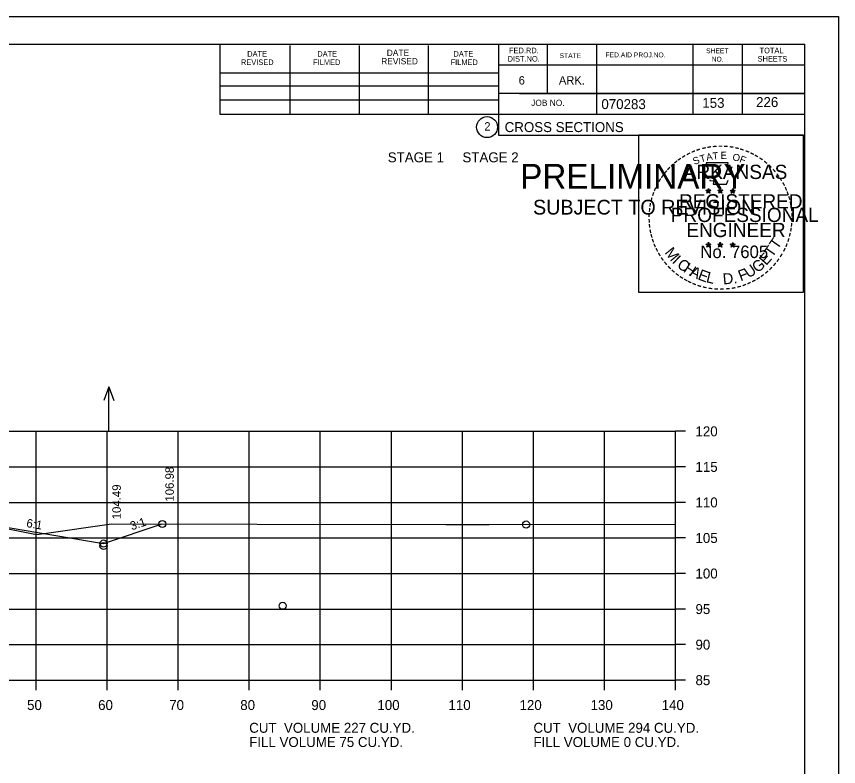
# Model space of a CAD drawing. Extents: x 1175611 to 1176402, y -433344 to -416213.
# Drawn here: x 1175828.2 to 1175943.9, y -431955.7 to -431850.2 of the extents above; entities that cross this region are included whole.
import ezdxf

# ---------------------------------------------------------------- set-up
doc = ezdxf.new("R2010")
doc.units = 0
for name, color, linetype in [('Default', 7, 'Continuous'), ('R_Axis', 7, 'Continuous'), ('R_Axis Annot', 7, 'Continuous'), ('R_Border', 7, 'Continuous'), ('R_Border Notes', 7, 'Continuous'), ('R_Border PE', 7, 'Continuous'), ('R_Border Prem', 7, 'Continuous'), ('R_Exist Surface', 7, 'Continuous'), ('R_Fin Surface', 7, 'Continuous'), ('R_Grid', 7, 'Continuous'), ('R_No Plot', 7, 'Continuous'), ('R_Water Annot', 7, 'Continuous'), ('R_Xsect Elev', 7, 'Continuous'), ('R_Xsect Slope', 7, 'Continuous')]:
    doc.layers.add(name, color=color, linetype=linetype)

msp = doc.modelspace()

# ---------------------------------------------------------------- linework, layer by layer
at = {"layer": 'R_Axis'}
for p, q in [((1175920.97, -431943.52), (1175920.97, -431908.52)), ((1175922.37, -431908.52), (1175920.97, -431908.52)), ((1175922.37, -431913.52), (1175920.97, -431913.52)), ((1175922.37, -431918.52), (1175920.97, -431918.52)), ((1175922.37, -431923.52), (1175920.97, -431923.52)), ((1175922.37, -431928.52), (1175920.97, -431928.52)), ((1175922.37, -431933.52), (1175920.97, -431933.52)), ((1175922.37, -431938.52), (1175920.97, -431938.52)), ((1175640.97, -431943.52), (1175920.97, -431943.52)), ((1175830.97, -431944.92), (1175830.97, -431943.52)), ((1175840.97, -431944.92), (1175840.97, -431943.52)), ((1175850.97, -431944.92), (1175850.97, -431943.52)), ((1175860.97, -431944.92), (1175860.97, -431943.52)), ((1175870.97, -431944.92), (1175870.97, -431943.52)), ((1175880.97, -431944.92), (1175880.97, -431943.52)), ((1175890.97, -431944.92), (1175890.97, -431943.52)), ((1175900.97, -431944.92), (1175900.97, -431943.52)), ((1175910.97, -431944.92), (1175910.97, -431943.52)), ((1175920.97, -431944.92), (1175920.97, -431943.52)), ((1175922.37, -431943.52), (1175920.97, -431943.52))]:
    msp.add_line(p, q, dxfattribs=at)
at = {"layer": 'R_Border'}
for p, q in [((1175622.97, -431854.06), (1175939.15, -431854.06)), ((1175856.89, -431863.94), (1175856.89, -431854.06)), ((1175896.05, -431854.06), (1175896.05, -431866.86)), ((1175902.89, -431854.06), (1175902.89, -431861)), ((1175909.83, -431854.06), (1175909.83, -431863.94)), ((1175923.41, -431854.06), (1175923.41, -431863.94)), ((1175930.35, -431854.06), (1175930.35, -431863.94)), ((1175939.15, -432059.52), (1175939.15, -431854.06)), ((1175866.75, -431863.94), (1175866.75, -431854.26)), ((1175876.51, -431863.94), (1175876.51, -431854.26)), ((1175886.19, -431863.94), (1175886.19, -431854.26)), ((1175939.15, -431857), (1175896.05, -431857)), ((1175939.15, -431856.98), (1175939.15, -431856.98)), ((1175856.89, -431858.08), (1175896.05, -431858.08)), ((1175856.89, -431859.94), (1175896.05, -431859.94)), ((1175939.15, -431861), (1175896.05, -431861)), ((1175899.01, -431861), (1175939.15, -431861)), ((1175856.89, -431863.94), (1175856.89, -431861.88)), ((1175856.89, -431861.88), (1175896.05, -431861.88)), ((1175939.15, -431863.94), (1175856.89, -431863.94)), ((1175896.05, -431866.86), (1175939.15, -431866.86))]:
    msp.add_line(p, q, dxfattribs=at)
msp.add_circle((1175894.44, -431865.73), 1.47, dxfattribs=at)
at = {"layer": 'R_Border PE'}
for p, q in [((1175925.23, -431874.62), (1175925.58, -431874.73)), ((1175925.23, -431874.62), (1175925.49, -431874.66)), ((1175925.23, -431874.62), (1175925.47, -431874.74)), ((1175925.37, -431875.02), (1175925.58, -431874.73)), ((1175925.37, -431875.02), (1175925.49, -431874.78)), ((1175925.37, -431875.02), (1175925.58, -431874.81)), ((1175925.58, -431874.36), (1175925.54, -431874.61)), ((1175925.58, -431874.73), (1175925.58, -431874.36)), ((1175925.58, -431874.36), (1175925.63, -431874.61)), ((1175925.93, -431874.62), (1175925.58, -431874.73)), ((1175925.8, -431875.02), (1175925.58, -431874.73)), ((1175925.8, -431875.02), (1175925.58, -431874.81)), ((1175925.93, -431874.62), (1175925.64, -431874.66)), ((1175925.8, -431875.02), (1175925.66, -431874.73)), ((1175925.93, -431874.62), (1175925.73, -431874.72)), ((1175926.9, -431874.62), (1175927.25, -431874.73)), ((1175926.9, -431874.62), (1175927.16, -431874.66)), ((1175926.9, -431874.62), (1175927.14, -431874.74)), ((1175927.04, -431875.02), (1175927.25, -431874.73)), ((1175927.04, -431875.02), (1175927.16, -431874.78)), ((1175927.04, -431875.02), (1175927.25, -431874.81)), ((1175927.25, -431874.36), (1175927.21, -431874.61)), ((1175927.25, -431874.73), (1175927.25, -431874.36)), ((1175927.25, -431874.36), (1175927.3, -431874.61)), ((1175927.6, -431874.62), (1175927.25, -431874.73)), ((1175927.47, -431875.02), (1175927.25, -431874.73)), ((1175927.47, -431875.02), (1175927.25, -431874.81)), ((1175927.6, -431874.62), (1175927.31, -431874.66)), ((1175927.47, -431875.02), (1175927.33, -431874.73)), ((1175927.6, -431874.62), (1175927.4, -431874.72)), ((1175928.67, -431874.63), (1175929.02, -431874.74)), ((1175928.67, -431874.63), (1175928.92, -431874.67)), ((1175928.67, -431874.63), (1175928.91, -431874.75)), ((1175928.8, -431875.04), (1175929.02, -431874.74)), ((1175928.8, -431875.04), (1175928.93, -431874.79)), ((1175928.8, -431875.04), (1175929.02, -431874.82)), ((1175929.02, -431874.37), (1175928.98, -431874.63)), ((1175929.02, -431874.74), (1175929.02, -431874.37)), ((1175929.02, -431874.37), (1175929.07, -431874.62)), ((1175929.36, -431874.63), (1175929.02, -431874.74)), ((1175929.23, -431875.04), (1175929.02, -431874.74)), ((1175929.23, -431875.04), (1175929.02, -431874.82)), ((1175929.36, -431874.63), (1175929.08, -431874.68)), ((1175929.23, -431875.04), (1175929.09, -431874.74)), ((1175929.36, -431874.63), (1175929.16, -431874.73)), ((1175925.58, -431881.93), (1175925.54, -431882.19)), ((1175925.58, -431882.3), (1175925.58, -431881.93)), ((1175925.58, -431881.93), (1175925.63, -431882.18)), ((1175927.25, -431881.93), (1175927.21, -431882.19)), ((1175927.25, -431882.3), (1175927.25, -431881.93)), ((1175927.25, -431881.93), (1175927.3, -431882.18)), ((1175929.02, -431881.94), (1175928.97, -431882.2)), ((1175929.02, -431882.31), (1175929.02, -431881.94)), ((1175929.02, -431881.94), (1175929.06, -431882.19)), ((1175925.23, -431882.19), (1175925.58, -431882.3)), ((1175925.23, -431882.19), (1175925.48, -431882.23)), ((1175925.23, -431882.19), (1175925.47, -431882.31)), ((1175925.36, -431882.6), (1175925.58, -431882.3)), ((1175925.36, -431882.6), (1175925.49, -431882.35)), ((1175925.36, -431882.6), (1175925.58, -431882.38)), ((1175925.93, -431882.19), (1175925.58, -431882.3)), ((1175925.79, -431882.6), (1175925.58, -431882.3)), ((1175925.79, -431882.6), (1175925.58, -431882.38)), ((1175925.93, -431882.19), (1175925.64, -431882.24)), ((1175925.79, -431882.6), (1175925.66, -431882.31)), ((1175925.93, -431882.19), (1175925.72, -431882.29)), ((1175926.9, -431882.19), (1175927.25, -431882.3)), ((1175926.9, -431882.19), (1175927.15, -431882.23)), ((1175926.9, -431882.19), (1175927.14, -431882.31)), ((1175927.03, -431882.6), (1175927.25, -431882.3)), ((1175927.03, -431882.6), (1175927.16, -431882.35)), ((1175927.03, -431882.6), (1175927.25, -431882.38)), ((1175927.6, -431882.19), (1175927.25, -431882.3)), ((1175927.46, -431882.6), (1175927.25, -431882.3)), ((1175927.46, -431882.6), (1175927.25, -431882.38)), ((1175927.6, -431882.19), (1175927.31, -431882.24)), ((1175927.46, -431882.6), (1175927.32, -431882.31)), ((1175927.6, -431882.19), (1175927.39, -431882.29)), ((1175928.67, -431882.2), (1175929.02, -431882.31)), ((1175928.67, -431882.2), (1175928.92, -431882.24)), ((1175928.67, -431882.2), (1175928.9, -431882.32)), ((1175928.8, -431882.61), (1175929.02, -431882.31)), ((1175928.8, -431882.61), (1175928.93, -431882.36)), ((1175928.8, -431882.61), (1175929.01, -431882.39)), ((1175929.23, -431882.61), (1175929.01, -431882.39)), ((1175929.36, -431882.2), (1175929.02, -431882.31)), ((1175929.23, -431882.61), (1175929.02, -431882.31)), ((1175929.36, -431882.2), (1175929.08, -431882.25)), ((1175929.23, -431882.61), (1175929.09, -431882.32)), ((1175929.36, -431882.2), (1175929.16, -431882.3))]:
    msp.add_line(p, q, dxfattribs=at)
for points in [[(1175925.28, -431870.74), (1175925.54, -431871.56)], [(1175928.79, -431871.66), (1175928.93, -431871.38), (1175928.24, -431871.4), (1175928.39, -431870.74), (1175925.28, -431870.74)], [(1175925.77, -431873.16), (1175925.77, -431873.25), (1175926.33, -431873.27), (1175926.28, -431873.74), (1175928.15, -431873.74), (1175928.35, -431873.2)], [(1175925.58, -431874.36), (1175925.8, -431875.02), (1175925.23, -431874.62), (1175925.93, -431874.62), (1175925.37, -431875.02), (1175925.58, -431874.36)], [(1175927.25, -431874.36), (1175927.47, -431875.02), (1175926.9, -431874.62), (1175927.6, -431874.62), (1175927.04, -431875.02), (1175927.25, -431874.36)], [(1175929.02, -431874.37), (1175929.23, -431875.04), (1175928.67, -431874.63), (1175929.36, -431874.63), (1175928.8, -431875.04), (1175929.02, -431874.37)], [(1175925.58, -431881.93), (1175925.79, -431882.6), (1175925.23, -431882.19), (1175925.93, -431882.19), (1175925.36, -431882.6), (1175925.58, -431881.93)], [(1175927.25, -431881.93), (1175927.46, -431882.6), (1175926.9, -431882.19), (1175927.6, -431882.19), (1175927.03, -431882.6), (1175927.25, -431881.93)], [(1175929.02, -431881.94), (1175929.23, -431882.61), (1175928.67, -431882.2), (1175929.36, -431882.2), (1175928.8, -431882.61), (1175929.02, -431881.94)]]:
    msp.add_lwpolyline(points, dxfattribs=at)
for centre, radius in [((1175925.58, -431874.73), 0.172), ((1175925.58, -431874.73), 0.145), ((1175925.58, -431874.73), 0.116), ((1175925.58, -431874.73), 0.0991), ((1175925.58, -431874.73), 0.0747), ((1175925.58, -431874.73), 0.0495), ((1175925.58, -431874.73), 0.0296), ((1175927.25, -431874.73), 0.172), ((1175927.25, -431874.73), 0.145), ((1175927.25, -431874.73), 0.116), ((1175927.25, -431874.73), 0.0991), ((1175927.25, -431874.73), 0.0747), ((1175927.25, -431874.73), 0.0495), ((1175927.25, -431874.73), 0.0296), ((1175929.02, -431874.74), 0.172), ((1175929.02, -431874.74), 0.145), ((1175929.02, -431874.74), 0.116), ((1175929.02, -431874.74), 0.0991), ((1175929.02, -431874.74), 0.0747), ((1175929.02, -431874.74), 0.0495), ((1175929.02, -431874.74), 0.0296), ((1175925.58, -431882.3), 0.172), ((1175925.58, -431882.3), 0.145), ((1175925.58, -431882.3), 0.116), ((1175925.58, -431882.3), 0.0991), ((1175925.58, -431882.3), 0.0747), ((1175925.58, -431882.3), 0.0495), ((1175925.58, -431882.3), 0.0296), ((1175927.25, -431882.3), 0.172), ((1175927.25, -431882.3), 0.145), ((1175927.25, -431882.3), 0.116), ((1175927.25, -431882.3), 0.0991), ((1175927.25, -431882.3), 0.0747), ((1175927.25, -431882.3), 0.0495), ((1175927.25, -431882.3), 0.0296), ((1175929.01, -431882.31), 0.172), ((1175929.01, -431882.31), 0.145), ((1175929.01, -431882.31), 0.116), ((1175929.01, -431882.31), 0.0991), ((1175929.01, -431882.31), 0.0747), ((1175929.01, -431882.31), 0.0495), ((1175929.01, -431882.31), 0.0296)]:
    msp.add_circle(centre, radius, dxfattribs=at)
at = {"layer": 'R_Exist Surface'}
msp.add_lwpolyline([(1175821.58, -431921.15), (1175831.04, -431923.03), (1175832.13, -431922.89), (1175841.57, -431921.53), (1175862.08, -431921.59), (1175888.65, -431921.64), (1175894.76, -431921.64), (1175920.97, -431921.6)], dxfattribs=at)
at = {"layer": 'R_Fin Surface'}
msp.add_lwpolyline([(1175703.19, -431921.72), (1175716.21, -431926.06), (1175721.47, -431924.3), (1175735.2, -431922.02), (1175743.47, -431920.64), (1175749.47, -431920.4), (1175751.47, -431920.36), (1175780.97, -431919.77), (1175810.47, -431920.36), (1175812.47, -431920.4), (1175818.47, -431920.64), (1175826.75, -431922.02), (1175840.47, -431924.3), (1175848.74, -431921.55)], dxfattribs=at)
msp.add_lwpolyline([(1175703.19, -431921.72), (1175716.21, -431926.06), (1175721.47, -431924.3), (1175735.2, -431922.02), (1175743.47, -431920.64), (1175749.47, -431920.4), (1175751.47, -431920.36), (1175780.97, -431919.77), (1175810.47, -431920.36), (1175812.47, -431920.4), (1175818.47, -431920.64), (1175826.75, -431922.02), (1175840.47, -431924.3), (1175848.74, -431921.55)], dxfattribs=at)
at = {"layer": 'R_Grid'}
for p, q in [((1175640.97, -431908.52), (1175920.97, -431908.52)), ((1175830.97, -431943.52), (1175830.97, -431908.52)), ((1175840.97, -431943.52), (1175840.97, -431908.52)), ((1175850.97, -431943.52), (1175850.97, -431908.52)), ((1175860.97, -431943.52), (1175860.97, -431908.52)), ((1175870.97, -431943.52), (1175870.97, -431908.52)), ((1175880.97, -431943.52), (1175880.97, -431908.52)), ((1175890.97, -431943.52), (1175890.97, -431908.52)), ((1175900.97, -431943.52), (1175900.97, -431908.52)), ((1175910.97, -431943.52), (1175910.97, -431908.52)), ((1175920.97, -431943.52), (1175920.97, -431908.52)), ((1175640.97, -431913.52), (1175920.97, -431913.52)), ((1175640.97, -431918.52), (1175920.97, -431918.52)), ((1175640.97, -431923.52), (1175920.97, -431923.52)), ((1175640.97, -431928.52), (1175920.97, -431928.52)), ((1175640.97, -431933.52), (1175920.97, -431933.52)), ((1175640.97, -431938.52), (1175920.97, -431938.52)), ((1175640.97, -431943.52), (1175920.97, -431943.52))]:
    msp.add_line(p, q, dxfattribs=at)
at = {"layer": 'R_No Plot'}
msp.add_line((1175610.57, -431850.17), (1175943.91, -431850.17), dxfattribs=at)
for points in [[(1175610.57, -431850.17), (1175943.91, -431850.17), (1175943.91, -432063.51), (1175610.57, -432063.51)], [(1175915.82, -431866.83), (1175938.92, -431866.83), (1175938.92, -431888.98), (1175915.82, -431888.98)]]:
    msp.add_lwpolyline(points, close=True, dxfattribs=at)
for centre in [(1175848.74, -431921.55), (1175848.74, -431921.55), (1175899.94, -431921.63), (1175840.47, -431924.3), (1175840.47, -431924.3), (1175840.47, -431924.65), (1175865.68, -431933.05)]:
    msp.add_circle(centre, 0.5, dxfattribs=at)
at = {"layer": 'R_Water Annot'}
for p, q in [((1175841.22, -431902.26), (1175840.52, -431904.18)), ((1175841.22, -431908.54), (1175841.22, -431902.26)), ((1175841.22, -431902.26), (1175841.92, -431904.18))]:
    msp.add_line(p, q, dxfattribs=at)

# ---------------------------------------------------------------- texts
at = {"layer": 'Default'}
for s, p in [('STAGE 1     STAGE 2', (1175880.47, -431870.68)), ('CUT  VOLUME 227 CU.YD.', (1175860.97, -431950.92)), ('CUT  VOLUME 294 CU.YD.', (1175900.97, -431950.92)), ('FILL VOLUME 75 CU.YD.', (1175860.97, -431952.92)), ('FILL VOLUME 0 CU.YD.', (1175900.97, -431952.92))]:
    msp.add_text(s, height=1.4, dxfattribs=at).set_placement(p)
at = {"layer": 'R_Axis Annot'}
for s, p in [('120', (1175923.77, -431909.22)), ('115', (1175923.77, -431914.22)), ('110', (1175923.77, -431919.22)), ('105', (1175923.77, -431924.22)), ('100', (1175923.77, -431929.22)), ('95', (1175923.77, -431934.22)), ('90', (1175923.77, -431939.22)), ('85', (1175923.77, -431944.22)), ('50', (1175829.71, -431947.72)), ('60', (1175839.71, -431947.72)), ('70', (1175849.71, -431947.72)), ('80', (1175859.71, -431947.72)), ('90', (1175869.71, -431947.72)), ('100', (1175879.01, -431947.72)), ('110', (1175889.01, -431947.72)), ('120', (1175899.01, -431947.72)), ('130', (1175909.01, -431947.72)), ('140', (1175919.01, -431947.72))]:
    msp.add_text(s, height=1.4, dxfattribs=at).set_placement(p)
at = {"layer": 'R_Border'}
for s, height, p in [('DATE', 0.782, (1175860.69, -431855.82)), ('DATE', 0.782, (1175870.55, -431855.82)), ('DATE', 0.879, (1175880.33, -431855.72)), ('DATE', 0.782, (1175889.71, -431855.82)), ('FED.RD.', 0.782, (1175897.53, -431855.34)), ('STATE', 0.684, (1175904.65, -431856.02)), ('FED.AID PROJ.NO.', 0.684, (1175911.11, -431855.92)), ('SHEET', 0.684, (1175925.27, -431855.34)), ('TOTAL', 0.782, (1175932.79, -431855.34)), ('REVISED', 0.782, (1175859.81, -431857)), ('FILMED', 0.782, (1175869.97, -431857)), ('REVISED', 0.879, (1175879.55, -431856.9)), ('FILMED', 0.782, (1175889.31, -431857)), ('DIST.NO.', 0.782, (1175897.33, -431856.52)), ('NO.', 0.684, (1175926.05, -431856.52)), ('SHEETS', 0.782, (1175932.51, -431856.52)), ('6', 1.17, (1175898.89, -431859.74)), ('ARK.', 1.172, (1175904.55, -431859.74)), ('JOB NO.', 0.879, (1175900.65, -431862.76)), ('070283', 1.4, (1175910.53, -431863.2)), ('2', 1.17, (1175894.06, -431866.21)), ('CROSS SECTIONS', 1.4, (1175896.92, -431866.43))]:
    msp.add_text(s, height=height, rotation=360, dxfattribs=at).set_placement(p)
at = {"layer": 'R_Border Notes'}
for s, p in [('153', (1175924.73, -431863.02)), ('226', (1175932.3, -431862.91))]:
    msp.add_text(s, height=1.4, dxfattribs=at).set_placement(p)
at = {"layer": 'R_Border PE'}
for s, height, rotation, p in [('-', 1.6, 24.3072, (1175923.39, -431869.88)), ('-', 1.6, 19.1761, (1175924.02, -431869.61)), ('-', 1.6, 13.6301, (1175924.77, -431869.37)), ('-', 1.6, 10.2193, (1175925.45, -431869.21)), ('-', 1.6, 5.8968, (1175926.18, -431869.1)), ('-', 1.6, 0.1862, (1175926.95, -431869.03)), ('E', 1, 0.8323, (1175927.32, -431870.2)), ('-', 1.6, 357.743, (1175927.67, -431869.04)), ('-', 1.6, 352.1617, (1175928.42, -431869.09)), ('-', 1.6, 347.2049, (1175929.14, -431869.21)), ('-', 1.6, 342.3362, (1175929.77, -431869.36)), ('-', 1.6, 337.8551, (1175930.51, -431869.59)), ('-', 1.6, 36.2317, (1175921.58, -431870.96)), ('-', 1.6, 34.0636, (1175922.16, -431870.57)), ('-', 1.6, 28.7918, (1175922.76, -431870.2)), ('S', 1, 21.594, (1175923.63, -431871.06)), ('T', 1, 16.4036, (1175924.54, -431870.73)), ('A', 1, 11.2132, (1175925.37, -431870.48)), ('T', 1, 6.0228, (1175926.22, -431870.31)), ('O', 1, 350.4515, (1175928.93, -431870.41)), ('F', 1, 340.0707, (1175929.88, -431870.64)), ('-', 1.6, 334.1211, (1175931.14, -431869.86)), ('-', 1.6, 329.6409, (1175931.72, -431870.14)), ('-', 1.6, 325.8627, (1175932.36, -431870.5)), ('-', 1.6, 48.423, (1175920.22, -431872.23)), ('-', 1.6, 42.9622, (1175920.67, -431871.76)), ('-', 1.6, 38.9507, (1175921.1, -431871.34)), ('ARKANSAS', 2, 360, (1175922.13, -431873.03)), ('-', 1.6, 320.5297, (1175932.97, -431870.93)), ('-', 1.6, 315.5786, (1175933.57, -431871.42)), ('-', 1.6, 54.2325, (1175919.41, -431873.29)), ('-', 1.6, 50.6142, (1175919.82, -431872.72)), ('-', 1.6, 309.8797, (1175934.14, -431871.97)), ('-', 1.6, 306.6522, (1175934.66, -431872.57)), ('-', 1.6, 62.8713, (1175918.77, -431874.43)), ('-', 1.6, 58.0706, (1175919.08, -431873.81)), ('-', 1.4, 303.6753, (1175935.15, -431873.14)), ('-', 1.6, 299.6684, (1175935.47, -431873.74)), ('-', 1.6, 72.3945, (1175918.29, -431875.67)), ('-', 1.6, 67.7743, (1175918.51, -431875.04)), ('DWB', 0.01, 360, (1175925.57, -431874.73)), ('DWB', 0.01, 360, (1175927.24, -431874.73)), ('DWB', 0.01, 360, (1175929, -431874.74)), ('-', 1.6, 294.6628, (1175935.79, -431874.35)), ('-', 1.6, 290.5728, (1175936.05, -431874.93)), ('-', 1.6, 75.461, (1175918.09, -431876.38)), ('REGISTERED', 2, 360, (1175921.45, -431877.17)), ('-', 1.6, 285.1233, (1175936.28, -431875.51)), ('-', 1.6, 85.1863, (1175917.89, -431877.79)), ('-', 1.6, 81.2013, (1175917.96, -431877.1)), ('PROFESSIONAL', 2, 360, (1175920.3, -431879.08)), ('-', 1.6, 280.5493, (1175936.48, -431876.25)), ('-', 1.6, 276.5962, (1175936.65, -431877.02)), ('-', 1.6, 89.0622, (1175917.86, -431878.49)), ('-', 1.6, 274.3301, (1175936.71, -431877.74)), ('-', 1.6, 269.9407, (1175936.74, -431878.38)), ('-', 1.6, 94.1959, (1175917.9, -431879.21)), ('-', 1.6, 98.9479, (1175917.97, -431879.88)), ('ENGINEER', 2, 360, (1175922.49, -431881.2)), ('-', 1.6, 263.5172, (1175936.72, -431879.04)), ('-', 1.6, 101.7149, (1175918.1, -431880.61)), ('-', 1.6, 105.4578, (1175918.27, -431881.21)), ('-', 1.6, 255.7626, (1175936.54, -431880.37)), ('-', 1.6, 260.9953, (1175936.65, -431879.7)), ('-', 1.6, 109.0874, (1175918.48, -431881.84)), ('T', 1.54, 55.055, (1175935.3, -431883.04)), ('-', 1.6, 252.8681, (1175936.36, -431881.09)), ('-', 1.6, 114.0643, (1175918.73, -431882.44)), ('-', 1.6, 115.7289, (1175919.04, -431883.05)), ('M', 1.54, 308.9175, (1175919.35, -431883.41)), ('No. 7605', 1.757, 360, (1175924.46, -431884.15)), ('DWB', 0.01, 360, (1175925.56, -431882.3)), ('DWB', 0.01, 360, (1175927.23, -431882.31)), ('DWB', 0.01, 360, (1175929, -431882.31)), ('T', 1.54, 55.055, (1175934.57, -431884.16)), ('-', 1.6, 244.6197, (1175935.87, -431882.4)), ('-', 1.6, 247.8887, (1175936.14, -431881.77)), ('-', 1.6, 120.4471, (1175919.4, -431883.64)), ('-', 1.6, 125.8934, (1175919.8, -431884.2)), ('I', 1.54, 316.4636, (1175920.39, -431884.73)), ('E', 1.54, 48.7313, (1175933.72, -431885.28)), ('-', 1.6, 233.8452, (1175935.08, -431883.8)), ('-', 1.6, 239.0712, (1175935.48, -431883.15)), ('-', 1.6, 130.7181, (1175920.26, -431884.75)), ('-', 1.6, 134.2238, (1175920.78, -431885.3)), ('C', 1.54, 324.0197, (1175921.06, -431885.35)), ('H', 1.54, 327.5342, (1175921.97, -431886.01)), ('U', 1.54, 34.4052, (1175931.27, -431887.04)), ('G', 1.54, 38.2173, (1175932.47, -431886.3)), ('-', 1.6, 225.7653, (1175934.17, -431884.93)), ('-', 1.6, 231.2538, (1175934.65, -431884.37)), ('-', 1.6, 138.9338, (1175921.3, -431885.76)), ('-', 1.6, 144.6463, (1175921.86, -431886.17)), ('A', 1.54, 332.5513, (1175922.83, -431886.54)), ('E', 1.54, 339.2068, (1175923.99, -431887.11)), ('L', 1.54, 346.2929, (1175925.18, -431887.53)), ('D.', 1.54, 5.2602, (1175927.68, -431887.87)), ('F', 1.54, 20.8202, (1175930.13, -431887.43)), ('-', 1.6, 215.7363, (1175933.1, -431885.91)), ('-', 1.6, 221.0851, (1175933.65, -431885.44)), ('-', 1.6, 148.0898, (1175922.42, -431886.54)), ('-', 1.6, 151.5704, (1175923, -431886.86)), ('-', 1.6, 154.6002, (1175923.52, -431887.11)), ('-', 1.6, 158.5612, (1175924.15, -431887.36)), ('-', 1.6, 204.2516, (1175931.38, -431886.96)), ('-', 1.6, 207.3568, (1175932.01, -431886.64)), ('-', 1.6, 212.2491, (1175932.56, -431886.3)), ('-', 1.6, 162.7983, (1175924.83, -431887.58)), ('-', 1.6, 167.5555, (1175925.55, -431887.74)), ('-', 1.6, 173.1155, (1175926.32, -431887.85)), ('-', 1.6, 176.5183, (1175927.07, -431887.9)), ('-', 1.6, 181.5918, (1175927.81, -431887.89)), ('-', 1.6, 185.8167, (1175928.62, -431887.81)), ('-', 1.6, 191.2858, (1175929.36, -431887.68)), ('-', 1.6, 195.4743, (1175930.09, -431887.48)), ('-', 1.6, 200.7184, (1175930.76, -431887.24))]:
    msp.add_text(s, height=height, rotation=rotation, dxfattribs=at).set_placement(p)
at = {"layer": 'R_Border Prem'}
for s, height, p in [('PRELIMINARY', 3.5, (1175899.1, -431874.4)), ('DWB', 0.01, (1175899.85, -431872.55)), ('SUBJECT TO REVISION', 2.0751, (1175900.91, -431878.03))]:
    msp.add_text(s, height=height, rotation=360, dxfattribs=at).set_placement(p)
at = {"layer": 'R_Xsect Elev'}
for s, p in [('106.98', (1175850.36, -431918.41)), ('104.49', (1175842.9, -431920.9))]:
    msp.add_text(s, height=1.2, rotation=90, dxfattribs=at).set_placement(p)
at = {"layer": 'R_Xsect Slope'}
for s, rotation, p in [('6:1', 350.5377, (1175829.55, -431921.98)), ('3:1', 18.4349, (1175844.45, -431922.45))]:
    msp.add_text(s, height=1.2, rotation=rotation, dxfattribs=at).set_placement(p)

doc.saveas('drawing.dxf')
